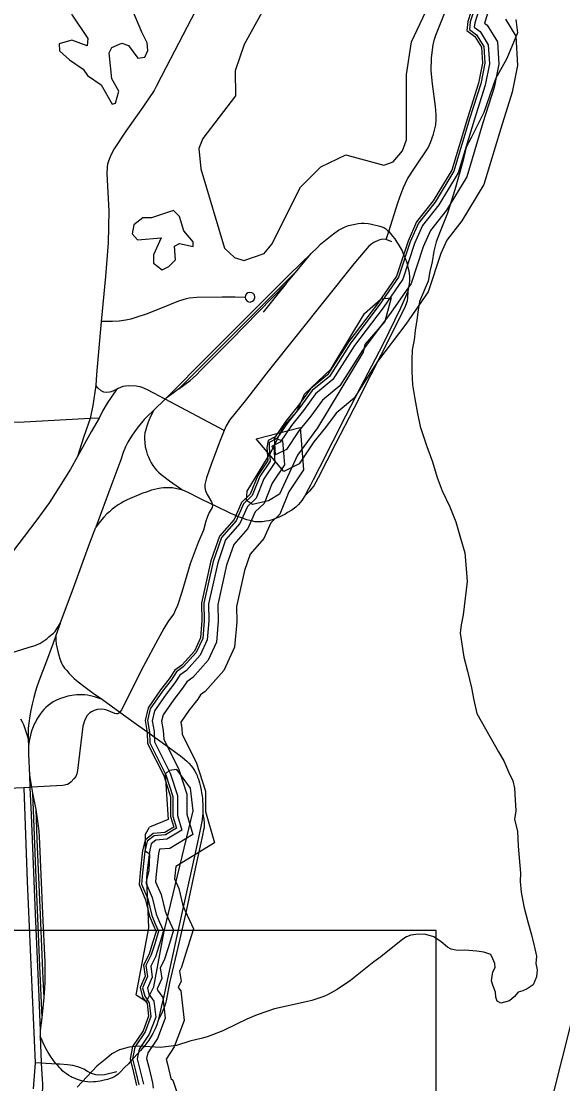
# Model space of a CAD drawing. Extents: x 2104537 to 2336408, y 34176 to 229611.
# Drawn here: x 2315451 to 2320793, y 93635 to 104118 of the extents above; entities that cross this region are included whole.
import ezdxf

# ---------------------------------------------------------------- set-up
doc = ezdxf.new("R2010")
doc.units = 0
for name, color, linetype in [('Exist Boundary Land Use Reservation Military US Department of Defense', 7, 'Continuous'), ('Exist Hydrographic Buffer Line', 7, 'Continuous'), ('Exist Hydrographic Pond Under 1500 Sq Ft', 7, 'Continuous'), ('Exist Hydrographic River Shore', 7, 'Continuous'), ('Exist Maritime Ferry Route', 7, 'Continuous'), ('Exist Railroad Siding', 7, 'Continuous'), ('Exist Road Non-System Type 51', 7, 'Continuous'), ('Map Preparation Inset Cut Line', 7, 'Continuous')]:
    doc.layers.add(name, color=color, linetype=linetype)

msp = doc.modelspace()

# ---------------------------------------------------------------- linework, layer by layer
at = {"layer": 'Exist Boundary Land Use Reservation Military US Department of Defense'}
for points in [[(2320332, 104135), (2320347, 104002), (2320243, 103750), (2320129, 103549), (2320014, 103216), (2319893, 102975), (2319841, 102875), (2319808, 102733), (2319729, 102453), (2319656, 102224), (2319584, 102045), (2319545, 101943), (2319523, 101849), (2319505, 101744), (2319482, 101648), (2319465, 101555), (2319381, 101352), (2319365, 101247), (2319358, 101192), (2319336, 101066), (2319326, 100975), (2319309, 100877), (2319303, 100778), (2319305, 100662), (2319312, 100532), (2319334, 100393), (2319361, 100247), (2319386, 100120), (2319452, 99922), (2319508, 99772), (2319554, 99617), (2319604, 99486), (2319678, 99326), (2319739, 99180), (2319783, 99019), (2319826, 98874), (2319842, 98717)], [(2319842, 98717), (2319850, 98589), (2319811, 98263), (2319790, 98164), (2319780, 98080), (2319819, 97845), (2319855, 97705), (2319894, 97541), (2319917, 97421), (2319946, 97289), (2320158, 96909), (2320212, 96821), (2320257, 96711), (2320300, 96625), (2320318, 96550), (2320323, 96435), (2320331, 96329), (2320318, 96243), (2320347, 96127), (2320353, 95980), (2320375, 95712), (2320374, 95632), (2320384, 95525), (2320409, 95385), (2320448, 95233), (2320485, 95103), (2320512, 94997), (2320535, 94895), (2320529, 94821), (2320540, 94760), (2320535, 94689), (2320500, 94610), (2320441, 94571), (2320399, 94552), (2320353, 94538), (2320316, 94497), (2320267, 94454), (2320182, 94431), (2320145, 94451), (2320134, 94491), (2320130, 94538), (2320104, 94608), (2320091, 94652), (2320103, 94739), (2320127, 94781), (2320123, 94822), (2320105, 94869), (2320083, 94909), (2320016, 94934), (2319947, 94944), (2319828, 94954), (2319754, 94951), (2319691, 94962), (2319658, 94984), (2319595, 95036), (2319521, 95084), (2319443, 95108), (2319370, 95110), (2319295, 95100), (2319251, 95084), (2319216, 95062), (2319000, 94888), (2318929, 94839), (2318832, 94760), (2318699, 94655), (2318568, 94564), (2318478, 94517), (2318437, 94495), (2318317, 94456), (2318261, 94444), (2317949, 94373), (2317778, 94316), (2317677, 94274), (2317580, 94228), (2317439, 94157), (2317296, 94102), (2317240, 94085), (2317113, 94057), (2316983, 94014), (2316825, 93993), (2316610, 94005), (2316514, 93995), (2316419, 93970), (2316346, 93929), (2316295, 93888), (2316196, 93809), (2316003, 93600)]]:
    msp.add_lwpolyline(points, dxfattribs=at)
at = {"layer": 'Exist Hydrographic Buffer Line'}
for p, q in [((2317960, 99840), (2317950, 100008)), ((2318042, 99675), (2317767, 99998))]:
    msp.add_line(p, q, dxfattribs=at)
for points in [[(2319939, 104293), (2319880, 104111), (2319872, 104037), (2319944, 103983), (2320014, 103870), (2320025, 103703), (2319984, 103500), (2319875, 103156), (2319720, 102640), (2319534, 102333), (2319371, 102126), (2319289, 101941), (2319174, 101594), (2318983, 101318), (2318701, 100946), (2318491, 100613), (2318321, 100474), (2318199, 100307), (2318080, 100158), (2317973, 100000), (2317898, 99963)], [(2319983, 104279), (2319925, 104102), (2319920, 104058), (2319979, 104015), (2320059, 103885), (2320071, 103699), (2320029, 103488), (2319918, 103143), (2319762, 102621), (2319572, 102307), (2319411, 102102), (2319331, 101924), (2319215, 101573), (2319020, 101291), (2318738, 100920), (2318526, 100583), (2318355, 100442), (2318235, 100279), (2318117, 100131), (2318004, 99965), (2317919, 99922)], [(2320071, 104252), (2320021, 104098), (2320048, 104078), (2320149, 103913), (2320163, 103693), (2320118, 103465), (2320006, 103116), (2319847, 102583), (2319648, 102255), (2319490, 102054), (2319417, 101891), (2319298, 101532), (2319095, 101237), (2318814, 100867), (2318595, 100521), (2318422, 100378), (2318308, 100223), (2318191, 100077), (2318067, 99893), (2317960, 99840)], [(2320071, 104252), (2320021, 104098), (2320048, 104078), (2320149, 103913), (2320163, 103693), (2320118, 103465), (2320006, 103116), (2319847, 102583), (2319648, 102255), (2319490, 102054), (2319417, 101891), (2319298, 101532), (2319095, 101237), (2318814, 100867), (2318595, 100521), (2318422, 100378), (2318308, 100223), (2318191, 100077), (2318067, 99893), (2317960, 99840)], [(2320227, 104138), (2320330, 103971), (2320348, 103681), (2320296, 103419), (2320182, 103061), (2320016, 102508), (2319799, 102150), (2319649, 101959), (2319589, 101825), (2319465, 101449), (2319244, 101129), (2318965, 100762), (2318735, 100398), (2318557, 100251), (2318454, 100111), (2318339, 99968), (2318192, 99750), (2318042, 99675)], [(2317767, 99998), (2318203, 100111), (2318236, 99693), (2318090, 99474), (2318001, 99256), (2317913, 99170), (2317844, 99014), (2317710, 98861), (2317654, 98700), (2317574, 98344), (2317578, 98194), (2317556, 97943), (2317450, 97712), (2317266, 97506), (2317219, 97473), (2317192, 97431), (2317104, 97318), (2317024, 97203), (2317035, 97139), (2317038, 97081), (2317175, 96807), (2317270, 96522), (2317270, 96321), (2317358, 96011), (2316976, 95778), (2316976, 95778), (2316966, 95685), (2316963, 95658), (2317005, 95561), (2317046, 95394), (2317068, 95341), (2317149, 95164), (2317076, 94922), (2317032, 94785), (2317013, 94747), (2317027, 94646), (2317000, 94586), (2317024, 94552), (2317059, 94259), (2316960, 93998), (2316880, 93879), (2316893, 93829), (2316926, 93687), (2316948, 93669), (2317023, 93444)], [(2317950, 100008), (2318029, 99979), (2318047, 99742), (2317927, 99560), (2317846, 99361), (2317759, 99277), (2317688, 99114), (2317548, 98955), (2317477, 98750), (2317389, 98362), (2317394, 98199), (2317376, 97991), (2317294, 97814), (2317143, 97644), (2317083, 97602), (2317042, 97537), (2316956, 97426), (2316851, 97276), (2316836, 97213), (2316852, 97119), (2316856, 97034), (2317005, 96736), (2317086, 96492), (2317086, 96295), (2317143, 96095), (2316917, 95957), (2316816, 95948), (2316806, 95907), (2316783, 95703), (2316776, 95627), (2316830, 95502), (2316870, 95337), (2316899, 95267), (2316953, 95150), (2316900, 94976), (2316861, 94854), (2316823, 94778), (2316838, 94673), (2316793, 94571), (2316796, 94559), (2316847, 94485), (2316871, 94282), (2316796, 94083), (2316700, 93941), (2316688, 93885), (2316714, 93785), (2316747, 93645), (2316752, 93592)], [(2317950, 100008), (2318029, 99979), (2318047, 99742), (2317927, 99560), (2317846, 99361), (2317759, 99277), (2317688, 99114), (2317548, 98955), (2317477, 98750), (2317389, 98362), (2317394, 98199), (2317376, 97991), (2317294, 97814), (2317143, 97644), (2317083, 97602), (2317042, 97537), (2316956, 97426), (2316851, 97276), (2316836, 97213), (2316852, 97119), (2316856, 97034), (2317005, 96736), (2317086, 96492), (2317086, 96295), (2317143, 96095), (2316917, 95957), (2316816, 95948), (2316806, 95907), (2316783, 95703), (2316776, 95627), (2316830, 95502), (2316870, 95337), (2316899, 95267), (2316953, 95150), (2316900, 94976), (2316861, 94854), (2316823, 94778), (2316838, 94673), (2316793, 94571), (2316796, 94559), (2316847, 94485), (2316871, 94282), (2316796, 94083), (2316700, 93941), (2316688, 93885), (2316714, 93785), (2316747, 93645), (2316752, 93592)], [(2317898, 99963), (2317896, 99912), (2317906, 99779), (2317804, 99625), (2317729, 99439), (2317644, 99357), (2317570, 99189), (2317427, 99026), (2317344, 98788), (2317251, 98375), (2317256, 98203), (2317241, 98027), (2317178, 97891), (2317050, 97747), (2316982, 97699), (2316929, 97617), (2316845, 97508), (2316723, 97333), (2316696, 97218), (2316715, 97104), (2316720, 96998), (2316877, 96684), (2316948, 96470), (2316948, 96276), (2316982, 96158), (2316873, 96091), (2316761, 96082), (2316693, 96027), (2316670, 95931), (2316646, 95717), (2316636, 95604), (2316699, 95458), (2316739, 95294), (2316773, 95212), (2316806, 95140), (2316769, 95017), (2316733, 94906), (2316681, 94802), (2316696, 94693), (2316647, 94583), (2316669, 94500), (2316714, 94434), (2316731, 94299), (2316673, 94147), (2316570, 93995), (2316547, 93881), (2316581, 93751), (2316611, 93623)], [(2317919, 99922), (2317942, 99913), (2317953, 99766), (2317845, 99604), (2317768, 99413), (2317683, 99330), (2317609, 99164), (2317467, 99002), (2317389, 98776), (2317297, 98371), (2317302, 98202), (2317286, 98015), (2317217, 97865), (2317081, 97713), (2317016, 97666), (2316967, 97591), (2316882, 97480), (2316766, 97314), (2316743, 97216), (2316761, 97109), (2316765, 97010), (2316920, 96701), (2316994, 96478), (2316994, 96282), (2317036, 96137), (2316888, 96047), (2316779, 96037), (2316734, 96001), (2316716, 95923), (2316691, 95712), (2316683, 95612), (2316743, 95473), (2316783, 95309), (2316815, 95230), (2316855, 95143), (2316813, 95004), (2316776, 94889), (2316729, 94794), (2316743, 94687), (2316696, 94579), (2316711, 94520), (2316759, 94451), (2316778, 94293), (2316714, 94126), (2316613, 93977), (2316594, 93882), (2316625, 93762), (2316656, 93630)]]:
    msp.add_lwpolyline(points, dxfattribs=at)
at = {"layer": 'Exist Hydrographic Pond Under 1500 Sq Ft'}
for points in [[(2317945, 104426), (2317650, 103889), (2317562, 103630), (2317564, 103381), (2317244, 102961), (2317203, 102861), (2317222, 102661), (2317455, 101880), (2317556, 101788), (2317648, 101756)], [(2316382, 103308), (2316414, 103427), (2316346, 103549), (2316319, 103807), (2316343, 103858), (2316442, 103901), (2316509, 103877), (2316602, 103753), (2316669, 103762), (2316701, 103829), (2316692, 103904), (2316641, 104010), (2316479, 104395)], [(2317648, 101756), (2317848, 101826), (2317922, 101918), (2318207, 102480), (2318405, 102682), (2318654, 102800), (2319029, 102697), (2319121, 102730), (2319211, 102838), (2319252, 102948), (2319253, 103592), (2319300, 103915), (2319503, 104343)], [(2315948, 104187), (2316109, 103947), (2316101, 103874), (2315951, 103931), (2315826, 103896), (2315827, 103827), (2315928, 103736), (2316062, 103646), (2316104, 103582), (2316239, 103492), (2316349, 103300), (2316382, 103308)], [(2316841, 101665), (2316908, 101697), (2316974, 101765), (2316964, 101900), (2317013, 101925), (2317147, 101894), (2317146, 101943), (2317054, 102051), (2317011, 102190), (2316952, 102250), (2316736, 102179), (2316652, 102179), (2316562, 102110), (2316546, 102021), (2316597, 101961), (2316830, 101980), (2316757, 101813), (2316757, 101731), (2316841, 101665)], [(2317732, 99350), (2317674, 99391), (2317681, 99483), (2317918, 99870), (2318041, 100127), (2318172, 100270), (2318246, 100437), (2318510, 100690), (2318837, 101235), (2319002, 101379), (2319102, 101390), (2319038, 101154), (2318840, 100927), (2318824, 100854), (2318374, 100107), (2318177, 99837), (2317998, 99453), (2317890, 99386), (2317732, 99350)], [(2316585, 94513), (2316685, 94448), (2316759, 94592), (2316861, 95141), (2317148, 96327), (2317121, 96553), (2316986, 96735), (2316911, 96725), (2316870, 96691), (2316899, 96242), (2316717, 96166)], [(2316678, 95925), (2316676, 96099), (2316717, 96166)], [(2316585, 94513), (2316711, 95175), (2316689, 95650), (2316713, 95739), (2316720, 95900), (2316678, 95925)]]:
    msp.add_lwpolyline(points, dxfattribs=at)
at = {"layer": 'Exist Hydrographic River Shore'}
for points in [[(2319917, 104300), (2319858, 104116), (2319848, 104027), (2319927, 103967), (2319992, 103863), (2320001, 103704), (2319962, 103506), (2319853, 103163), (2319699, 102649), (2319515, 102346), (2319351, 102138), (2319267, 101949), (2319153, 101604), (2318965, 101331), (2318682, 100959), (2318473, 100629), (2318305, 100490), (2318181, 100321), (2318062, 100172), (2317957, 100018), (2317888, 99983)], [(2317888, 99983), (2317873, 99914), (2317883, 99785), (2317784, 99636), (2317709, 99452), (2317625, 99370), (2317551, 99202), (2317407, 99038), (2317322, 98795), (2317228, 98378), (2317233, 98204), (2317218, 98033), (2317159, 97903), (2317035, 97764), (2316965, 97715), (2316911, 97630), (2316826, 97521), (2316702, 97343), (2316672, 97218), (2316692, 97102), (2316697, 96993), (2316856, 96675), (2316925, 96466), (2316925, 96273), (2316955, 96168), (2316866, 96114), (2316752, 96104), (2316672, 96039), (2316648, 95935), (2316623, 95719), (2316613, 95600), (2316677, 95451), (2316717, 95287), (2316752, 95203), (2316782, 95138), (2316747, 95024), (2316712, 94915), (2316657, 94806), (2316672, 94697), (2316623, 94585), (2316648, 94491), (2316692, 94426), (2316707, 94302), (2316653, 94158), (2316548, 94004), (2316524, 93880), (2316558, 93746), (2316588, 93619)]]:
    msp.add_lwpolyline(points, dxfattribs=at)
at = {"layer": 'Exist Maritime Ferry Route'}
msp.add_lwpolyline([(2320513, 92784), (2321524, 96799), (2321458, 99105), (2321425, 101606), (2321421, 101762)], dxfattribs=at)
at = {"layer": 'Exist Railroad Siding'}
for p, q in [((2318174, 101657), (2318310, 101825)), ((2318066, 101529), (2318174, 101657)), ((2315836, 98175), (2315792, 98059)), ((2315518, 97038), (2315521, 96970)), ((2315563, 96502), (2315594, 96340)), ((2315673, 94486), (2315653, 94286)), ((2315653, 94286), (2315638, 94160)), ((2315638, 94160), (2315638, 94104))]:
    msp.add_line(p, q, dxfattribs=at)
for points in [[(2318310, 101825), (2318370, 101883), (2318404, 101917), (2318452, 101958), (2318501, 101997), (2318544, 102030), (2318580, 102055), (2318614, 102074), (2318647, 102090), (2318681, 102102), (2318713, 102110), (2318747, 102117), (2318775, 102122), (2318803, 102126), (2318833, 102125), (2318873, 102122), (2318895, 102118), (2318933, 102110), (2318964, 102104), (2318988, 102097), (2319009, 102090), (2319029, 102082), (2319048, 102070), (2319066, 102054), (2319076, 102043), (2319091, 102026), (2319115, 101998), (2319136, 101970), (2319156, 101938), (2319168, 101919), (2319208, 101853), (2319219, 101824), (2319232, 101798), (2319246, 101761), (2319251, 101746), (2319259, 101724), (2319266, 101688), (2319274, 101655), (2319278, 101627), (2319280, 101603), (2319281, 101563), (2319278, 101523), (2319272, 101487), (2319266, 101454), (2319265, 101450)], [(2316880, 100400), (2317307, 100831), (2317785, 101306), (2318098, 101618), (2318310, 101825)], [(2317006, 100491), (2317324, 100811), (2317803, 101286), (2318174, 101657)], [(2317006, 100491), (2317118, 100575), (2317148, 100601), (2317180, 100629), (2317220, 100671), (2317519, 100972), (2318066, 101529)], [(2318066, 101529), (2317943, 101378), (2317839, 101246)], [(2319265, 101450), (2319261, 101387), (2319259, 101361), (2319253, 101339), (2319239, 101304), (2319221, 101267), (2319181, 101185), (2319099, 101024), (2318900, 100628), (2318731, 100296), (2318551, 99947), (2318380, 99613), (2318358, 99569), (2318336, 99535), (2318318, 99511), (2318294, 99483), (2318248, 99435)], [(2319265, 101450), (2319193, 101286), (2319017, 100930), (2318794, 100500), (2318651, 100221), (2318394, 99715), (2318332, 99593), (2318304, 99541), (2318286, 99505), (2318248, 99435)], [(2317006, 100491), (2316950, 100450), (2316880, 100400)], [(2316759, 100282), (2316870, 100390), (2316880, 100400)], [(2316759, 100282), (2316691, 100216), (2316665, 100188), (2316637, 100156), (2316617, 100132), (2316595, 100104), (2316569, 100068), (2316545, 100034), (2316521, 99998), (2316503, 99966), (2316481, 99920), (2316457, 99862), (2316433, 99790), (2316334, 99527), (2316187, 99125)], [(2316759, 100282), (2316727, 100218), (2316703, 100162), (2316686, 100114), (2316677, 100078), (2316671, 100056), (2316667, 100025), (2316667, 99998), (2316670, 99961), (2316673, 99919), (2316682, 99887), (2316694, 99848), (2316705, 99820), (2316719, 99788), (2316734, 99762), (2316750, 99735), (2316769, 99708), (2316785, 99690), (2316806, 99668), (2316831, 99647), (2316858, 99626), (2316914, 99584), (2316980, 99537), (2317044, 99493)], [(2317044, 99493), (2316942, 99513), (2316904, 99514), (2316854, 99513), (2316827, 99510), (2316796, 99504), (2316766, 99498), (2316736, 99490), (2316692, 99476), (2316642, 99457), (2316604, 99442), (2316566, 99426), (2316526, 99410), (2316496, 99395), (2316464, 99380), (2316437, 99364), (2316406, 99346), (2316372, 99322), (2316348, 99304), (2316320, 99279), (2316296, 99257), (2316266, 99225), (2316231, 99183), (2316187, 99125)], [(2318248, 99435), (2318220, 99391), (2318186, 99349), (2318160, 99324), (2318120, 99295), (2318079, 99270), (2318051, 99252), (2318028, 99241), (2317995, 99226), (2317960, 99212), (2317927, 99200), (2317895, 99190), (2317863, 99184), (2317831, 99180), (2317806, 99178), (2317776, 99179), (2317755, 99180), (2317735, 99184), (2317705, 99192), (2317677, 99200), (2317649, 99208), (2317642, 99211), (2317633, 99214), (2317615, 99221), (2317592, 99230), (2317558, 99244), (2317518, 99261), (2317356, 99339), (2317336, 99349), (2317206, 99413), (2317098, 99467), (2317044, 99493)], [(2315836, 98175), (2315966, 98529), (2316129, 98973), (2316187, 99125)], [(2313542, 97311), (2314033, 97468), (2314289, 97549), (2314871, 97735), (2315530, 97942), (2315587, 97960), (2315609, 97968), (2315633, 97980), (2315654, 97991), (2315683, 98010), (2315703, 98024), (2315724, 98043), (2315744, 98060), (2315768, 98082), (2315784, 98097), (2315796, 98115), (2315836, 98175)], [(2315792, 98059), (2315765, 97981), (2315689, 97778), (2315661, 97704), (2315644, 97660), (2315621, 97596), (2315605, 97550), (2315592, 97508), (2315574, 97446), (2315558, 97380), (2315546, 97322), (2315536, 97264), (2315525, 97193), (2315520, 97142), (2315519, 97098), (2315518, 97038)], [(2315792, 98059), (2315791, 98012), (2315795, 97971), (2315805, 97931), (2315812, 97899), (2315823, 97862), (2315833, 97827), (2315849, 97786), (2315858, 97766), (2315879, 97735), (2315899, 97711), (2315923, 97683), (2315945, 97661), (2315973, 97635), (2315995, 97615), (2316027, 97589), (2316083, 97547), (2316159, 97489), (2316252, 97425)], [(2316252, 97425), (2316174, 97453), (2316134, 97463), (2316103, 97469), (2316077, 97471), (2316059, 97473), (2316029, 97473), (2316000, 97471), (2315974, 97469), (2315950, 97465), (2315910, 97458), (2315870, 97447), (2315838, 97437), (2315798, 97421), (2315766, 97403), (2315738, 97384), (2315716, 97368), (2315694, 97348), (2315674, 97328), (2315656, 97308), (2315637, 97282), (2315618, 97252), (2315606, 97231), (2315590, 97202), (2315582, 97188), (2315568, 97157), (2315556, 97124), (2315546, 97092), (2315538, 97059), (2315532, 97034), (2315521, 96970)], [(2316252, 97425), (2316423, 97302), (2316564, 97200), (2316690, 97110), (2316899, 96960), (2316990, 96895), (2317023, 96869), (2317041, 96854), (2317085, 96817), (2317105, 96799), (2317127, 96773), (2317142, 96754), (2317155, 96735), (2317163, 96719), (2317175, 96697), (2317185, 96676), (2317191, 96659), (2317199, 96639), (2317210, 96604), (2317220, 96564), (2317226, 96531), (2317229, 96505), (2317235, 96475), (2317238, 96451), (2317240, 96425), (2317243, 96389), (2317242, 96358), (2317242, 96337), (2317242, 96299)], [(2315445, 97236), (2315460, 97206), (2315472, 97179), (2315483, 97150), (2315497, 97109), (2315508, 97072), (2315518, 97038)], [(2315521, 96970), (2315523, 96886), (2315531, 96676)], [(2315531, 96676), (2315553, 96560), (2315563, 96502)], [(2315531, 96676), (2315536, 96559), (2315548, 96290), (2315588, 95312), (2315623, 94492), (2315638, 94160)], [(2315563, 96502), (2315595, 95664), (2315630, 94800), (2315653, 94286)], [(2315594, 96340), (2315618, 96180), (2315624, 96126), (2315628, 96076), (2315632, 96002), (2315662, 95316), (2315682, 94834), (2315685, 94734), (2315685, 94680), (2315683, 94634), (2315679, 94582), (2315673, 94486)], [(2315594, 96340), (2315606, 96044), (2315638, 95302), (2315663, 94670), (2315673, 94486)], [(2317242, 96299), (2317252, 96247), (2317256, 96211), (2317256, 96185), (2317254, 96161), (2317250, 96141), (2317240, 96089), (2317171, 95771), (2317070, 95308), (2316996, 94978), (2316915, 94630), (2316881, 94454), (2316873, 94428), (2316863, 94398), (2316836, 94326), (2316801, 94258)], [(2317242, 96299), (2317232, 96223), (2317224, 96173), (2317167, 95911), (2317061, 95435), (2316986, 95094), (2316903, 94716), (2316857, 94500), (2316831, 94390), (2316817, 94330), (2316801, 94258)], [(2316801, 94258), (2316790, 94216), (2316772, 94176), (2316750, 94132), (2316731, 94099), (2316708, 94064), (2316670, 94013), (2316628, 93963), (2316562, 93891), (2316523, 93849), (2316508, 93833), (2316470, 93795), (2316430, 93753), (2316407, 93730), (2316384, 93713), (2316365, 93701), (2316338, 93689), (2316303, 93676), (2316268, 93669), (2316231, 93661), (2316185, 93655), (2316165, 93653), (2316138, 93652), (2316105, 93653), (2316078, 93656), (2316059, 93661), (2316036, 93666), (2316015, 93673), (2315990, 93683), (2315966, 93693), (2315954, 93698), (2315943, 93704), (2315921, 93716), (2315896, 93732), (2315878, 93746), (2315862, 93760), (2315841, 93782), (2315830, 93792), (2315807, 93817), (2315797, 93830), (2315786, 93843), (2315761, 93875), (2315738, 93908), (2315716, 93944), (2315702, 93968), (2315684, 94002), (2315666, 94038), (2315656, 94062), (2315638, 94104)], [(2315638, 94104), (2315648, 93846), (2315649, 93838), (2315657, 93676), (2315659, 93638), (2315659, 93612), (2315659, 93578), (2315658, 93572), (2315657, 93544), (2315649, 93440), (2315647, 93404)]]:
    msp.add_lwpolyline(points, dxfattribs=at)
at = {"layer": 'Exist Road Non-System Type 51'}
for p, q in [((2319051, 101965), (2319076, 102043)), ((2319106, 101941), (2319051, 101965)), ((2317452, 100079), (2316870, 100390)), ((2316218, 100203), (2316130, 100200)), ((2315536, 96559), (2315477, 96555)), ((2315553, 96560), (2315536, 96559)), ((2315587, 93841), (2315570, 93585)), ((2315649, 93838), (2315587, 93841)), ((2315797, 93830), (2315649, 93838))]:
    msp.add_line(p, q, dxfattribs=at)
for points in [[(2319076, 102043), (2319166, 102327), (2319198, 102419), (2319222, 102478), (2319263, 102562), (2319331, 102668), (2319465, 102868), (2319490, 102922), (2319519, 103005), (2319540, 103095), (2319545, 103147), (2319545, 103175), (2319545, 103199), (2319537, 103275), (2319508, 103501), (2319496, 103627), (2319497, 103757), (2319514, 103884), (2319527, 103940), (2319542, 103981), (2319813, 104664)], [(2317292, 104457), (2316881, 103666), (2316783, 103473), (2316762, 103435), (2316650, 103269), (2316483, 103032), (2316368, 102860), (2316334, 102796), (2316311, 102736), (2316303, 102708), (2316298, 102679), (2316295, 102615), (2316316, 102243), (2316309, 101931), (2316283, 101601), (2316240, 101157)], [(2319051, 101965), (2319019, 101967), (2318980, 101958), (2318928, 101934), (2318909, 101923), (2318880, 101898), (2318732, 101724), (2317888, 100665), (2317659, 100372), (2317504, 100181), (2317468, 100119), (2317452, 100079)], [(2316130, 100200), (2315419, 100160), (2315298, 100163), (2315238, 100169), (2315162, 100183), (2314921, 100246), (2314328, 100421), (2314243, 100447), (2314174, 100472), (2314136, 100494), (2314100, 100525), (2314070, 100561), (2314040, 100609), (2313933, 100818), (2313921, 100836), (2313901, 100861), (2313728, 100988), (2313414, 101213), (2313299, 101315), (2312938, 101646), (2312898, 101677), (2312821, 101745)], [(2317661, 101392), (2317561, 101395), (2317432, 101395), (2317183, 101392), (2317107, 101386), (2317077, 101380), (2317001, 101356), (2316825, 101283), (2316683, 101228), (2316582, 101194), (2316532, 101180), (2316483, 101169), (2316416, 101160), (2316352, 101155), (2316240, 101157)], [(2317661, 101392), (2317665, 101376), (2317679, 101357), (2317692, 101350), (2317710, 101347), (2317734, 101355), (2317747, 101367), (2317756, 101389), (2317756, 101397), (2317751, 101417), (2317740, 101431), (2317726, 101439), (2317705, 101442), (2317687, 101437), (2317674, 101427), (2317665, 101415), (2317661, 101392)], [(2316240, 101157), (2316194, 100633), (2316188, 100523)], [(2316188, 100523), (2316157, 100326), (2316130, 100200)], [(2316389, 100483), (2316339, 100463), (2316323, 100459), (2316289, 100455), (2316267, 100457), (2316239, 100471), (2316209, 100499), (2316188, 100523)], [(2316389, 100483), (2316299, 100351), (2316256, 100279), (2316218, 100203)], [(2316870, 100390), (2316697, 100482), (2316644, 100504), (2316623, 100512), (2316585, 100518), (2316505, 100521), (2316454, 100514), (2316406, 100496), (2316389, 100483)], [(2316218, 100203), (2316140, 100067), (2316007, 99824)], [(2316130, 100200), (2316064, 100012), (2316007, 99824)], [(2317452, 100079), (2317412, 99981), (2317329, 99756), (2317278, 99612), (2317262, 99549), (2317262, 99518), (2317270, 99486), (2317286, 99450), (2317327, 99377), (2317335, 99357), (2317336, 99349)], [(2316007, 99824), (2315937, 99700), (2315729, 99371), (2315595, 99187), (2314680, 97989), (2314373, 97646), (2314293, 97554)], [(2317336, 99349), (2317337, 99338), (2317333, 99320), (2317305, 99272), (2317288, 99233), (2317272, 99184), (2317248, 99096), (2317198, 98974), (2317119, 98764), (2317036, 98485), (2316993, 98353), (2316971, 98303), (2316955, 98273), (2316903, 98203), (2316857, 98127), (2316798, 98018), (2316657, 97754), (2316440, 97325), (2316423, 97302)], [(2316423, 97302), (2316414, 97291), (2316400, 97284), (2316391, 97284), (2316374, 97287), (2316296, 97320), (2316268, 97327), (2316238, 97332), (2316200, 97329), (2316169, 97319), (2316144, 97306), (2316128, 97296), (2316101, 97269), (2316079, 97224), (2316060, 97162), (2316006, 96725), (2315999, 96694), (2315989, 96667), (2315971, 96642), (2315943, 96613), (2315924, 96598), (2315906, 96589), (2315862, 96577), (2315553, 96560)], [(2315477, 96555), (2314517, 96516), (2313505, 96479)], [(2315477, 96555), (2315510, 95631), (2315587, 93841)], [(2316395, 93752), (2316273, 93723), (2316215, 93720), (2316187, 93723), (2316145, 93735), (2316103, 93755), (2316067, 93779), (2316036, 93792), (2316009, 93802), (2315959, 93815), (2315907, 93822), (2315831, 93828), (2315797, 93830)]]:
    msp.add_lwpolyline(points, dxfattribs=at)
at = {"layer": 'Map Preparation Inset Cut Line'}
msp.add_lwpolyline([(2319544, 95147), (2262949, 95147), (2262949, 70118), (2244094, 70118), (2244094, 50898), (2300689, 50898), (2300689, 65052), (2319544, 65052)], close=True, dxfattribs=at)

doc.saveas('drawing.dxf')
